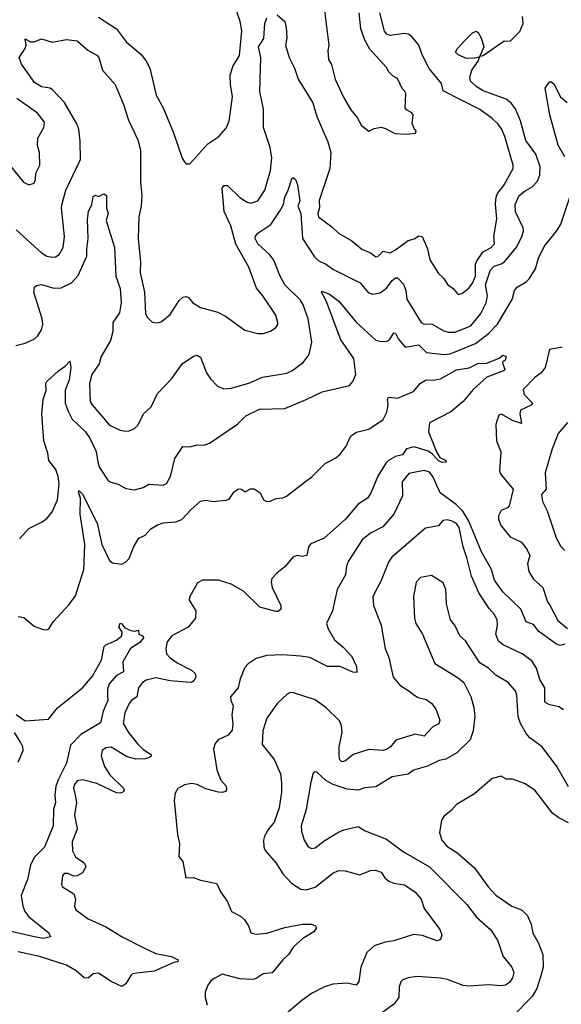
# Model space of a CAD drawing. Extents: x 1678759 to 1859541, y 384609 to 522867.
# Tile 337 of 466: x 1774554 to 1777581, y 503587 to 509087. Entities that reach past the tile are written whole.
import ezdxf

# ---------------------------------------------------------------- set-up
doc = ezdxf.new("R2010")
doc.units = 0

msp = doc.modelspace()

# ---------------------------------------------------------------- linework, layer by layer
at = {"layer": '0CON20XD'}
for points in [[(1774995, 509100.6), (1775094.4, 509035), (1775151.7, 508961.7), (1775231.4, 508895), (1775258.1, 508858.1), (1775280.5, 508815), (1775316.9, 508665), (1775355.6, 508595), (1775414.4, 508454.4), (1775462.7, 508312.7), (1775475, 508292.5), (1775485, 508282.5), (1775505, 508282.5), (1775605, 508394), (1775666.2, 508435), (1775708.3, 508481.7), (1775725, 508520), (1775744.2, 508655), (1775731.4, 508725), (1775730, 508775), (1775744.4, 508825), (1775782.7, 508887.3), (1775795.3, 509025), (1775787.1, 509077.1), (1775690.4, 509365)], [(1775993.6, 509113.6), (1776036.1, 509076.1), (1776043.4, 509043.4), (1776047.3, 508985), (1776039.1, 508945), (1776059.2, 508875), (1776089.5, 508815), (1776110.9, 508755), (1776192.3, 508622.3), (1776215, 508546.2), (1776275.6, 508405), (1776292.9, 508345), (1776287.4, 508255), (1776227.5, 508077.5), (1776230, 508035), (1776221.2, 508005), (1776223.8, 507985), (1776299.1, 507929.1), (1776335, 507894.4), (1776411.2, 507851.2), (1776466.7, 507805), (1776514.4, 507784.4), (1776545, 507762.5), (1776556.1, 507763.9), (1776585, 507793.3), (1776625, 507784.3), (1776655, 507801.8), (1776725, 507854.3), (1776757.9, 507862.1), (1776785, 507878.6), (1776802.5, 507875), (1776832.5, 507807.5), (1776845.7, 507745), (1776895, 507668.8), (1776923, 507643), (1776946.2, 507605), (1776976.2, 507585), (1777005, 507552.5), (1777025, 507556.7), (1777065, 507586.9), (1777085.1, 507614.9), (1777102, 507655), (1777101.3, 507718.7), (1777109.5, 507740.5), (1777145, 507790.5), (1777188.6, 507815), (1777207.1, 507835), (1777203.3, 507875), (1777221.6, 507975), (1777214.2, 508055.8), (1777217.8, 508095), (1777224.8, 508115.2), (1777262.3, 508165), (1777311.5, 508255), (1777311.8, 508275), (1777265.2, 508435.2), (1777247.6, 508477.6), (1777225.9, 508505.9), (1777195, 508535.5), (1777125, 508584.6), (1776919.9, 508689.9), (1776911.2, 508731.2), (1776843.2, 508813.2), (1776805.9, 508885.9), (1776783.9, 508945), (1776744.2, 508994.2), (1776725, 509006.2), (1776705, 509010), (1776625, 508997.7), (1776605.9, 509005.9), (1776592.7, 509022.7), (1776566.6, 509125)], [(1776257.8, 509137.8), (1776282, 508945), (1776275.7, 508914.3), (1776279.4, 508865), (1776296.2, 508836.2), (1776318.1, 508755), (1776364.4, 508654.4), (1776405, 508583.3), (1776440.5, 508540.5), (1776463.8, 508495), (1776505, 508464.3), (1776535, 508478.1), (1776575, 508485.7), (1776599.4, 508479.4), (1776650.7, 508450.7), (1776715, 508447.5), (1776767, 508453), (1776770, 508465), (1776761.7, 508471.7), (1776747, 508507), (1776752.5, 508555), (1776746, 508566), (1776715, 508582.5), (1776707.5, 508595), (1776712.5, 508675), (1776705, 508690), (1776691.7, 508701.7), (1776665, 508757.5), (1776640.7, 508770.7), (1776617.5, 508795), (1776605, 508820), (1776511.7, 508921.7), (1776482.9, 508972.9), (1776461.3, 509035), (1776450.8, 509125)], [(1774532.1, 507267.9), (1774585, 507280.6), (1774636, 507305), (1774655, 507320.8), (1774676, 507354), (1774682.5, 507385), (1774680.5, 507415), (1774633.6, 507565), (1774636.7, 507593.3), (1774647, 507603), (1774675, 507608.1), (1774745, 507586.7), (1774785, 507588.2), (1774843.6, 507616.4), (1774881.3, 507658.7), (1774930, 507765), (1774928.8, 507805), (1774937.5, 507865), (1774932.5, 507972.5), (1774938.9, 508015), (1774956.7, 508055), (1774965, 508100), (1774975, 508107.5), (1774995, 508098.8), (1775025, 508113.8), (1775040, 508105), (1775038.6, 508035), (1775048.5, 508005), (1775036.9, 507965), (1775083.1, 507815), (1775091.6, 507655), (1775114.7, 507585), (1775121.4, 507505), (1775111, 507449), (1775074.6, 507395.4), (1775075.3, 507345), (1775061.8, 507295), (1775009.4, 507205), (1774998.6, 507165), (1774956.4, 507105), (1774944.6, 507055.4), (1774948.8, 506955), (1774958.5, 506935), (1775055, 506821.2), (1775115, 506794.4), (1775145, 506788.1), (1775165, 506790.6), (1775195, 506804.2), (1775215.4, 506824.6), (1775245.8, 506885), (1775288.6, 506925), (1775325, 506998), (1775405.4, 507084.6), (1775462.5, 507165), (1775525, 507207.5), (1775545, 507213.8), (1775565, 507201.2), (1775598.6, 507115), (1775620.2, 507080.2), (1775660.2, 507040.2), (1775695.6, 507025.6), (1775735, 507029.1), (1775835, 507056.2), (1775910.6, 507089.4), (1776047.6, 507112.4), (1776075, 507125.5), (1776137.6, 507172.4), (1776172.6, 507217.4), (1776186.4, 507285), (1776165.9, 507415), (1776137.8, 507495), (1776122.3, 507522.3), (1776036.4, 507606.4), (1776008.2, 507658.2), (1775974.3, 507744.3), (1775952.6, 507772.6), (1775885.5, 507835), (1775870.5, 507865), (1775872, 507878), (1775885.7, 507895), (1775956.7, 507943.3), (1776005.4, 508015), (1776027.9, 508055), (1776035.4, 508095), (1776055.4, 508134.6), (1776077, 508203), (1776085, 508203.3), (1776095, 508193.3), (1776107.5, 508165), (1776118.8, 508075), (1776108, 508045), (1776124.6, 508004.6), (1776134.5, 507865), (1776201.6, 507761.6), (1776221.3, 507741.3), (1776268.7, 507718.7), (1776305, 507692.9), (1776456.9, 507616.9), (1776502.2, 507562.2), (1776526.6, 507553.4), (1776568.9, 507561.1), (1776603.2, 507586.8), (1776635, 507630), (1776655, 507644.2), (1776665, 507644.2), (1776699.1, 507609.1), (1776712.3, 507575), (1776717.5, 507525), (1776797.5, 507395), (1776815, 507386.4), (1776855, 507388.8), (1776925, 507348.8), (1776948.1, 507341.9), (1776988, 507342), (1777075, 507376.1), (1777131.8, 507445), (1777160.7, 507505), (1777169.3, 507545), (1777157.9, 507605), (1777185, 507690.5), (1777205, 507709.3), (1777245, 507722.2), (1777263.8, 507735), (1777332.5, 507817.5), (1777360.8, 507875), (1777370, 507905), (1777368.8, 507925), (1777325, 508014), (1777324, 508054), (1777345.7, 508104.3), (1777378.5, 508131.5), (1777417.7, 508152.3), (1777448.5, 508185), (1777460.8, 508219.2), (1777462.9, 508265), (1777438.2, 508335), (1777382.1, 508412.1), (1777352.1, 508522.1), (1777325, 508588.1), (1777301.3, 508621.3), (1777272.1, 508642.1), (1777145, 508690), (1777104.3, 508714.3), (1777073.7, 508743.7), (1777069.4, 508765), (1777081.1, 508805), (1777115.7, 508855), (1777123.4, 508876.9), (1777125.9, 508883.8), (1777145, 508887.3), (1777262.3, 508967.7), (1777295, 508966.2), (1777349.8, 509020.2), (1777367.5, 509065), (1777364.4, 509105)], [(1774533.7, 507913.7), (1774675.4, 507785.4), (1774705, 507766.7), (1774735, 507760), (1774755, 507761.9), (1774775, 507776), (1774797.5, 507815), (1774804.5, 507875), (1774788.5, 508035), (1774791.1, 508058.9), (1774811.8, 508135), (1774893.5, 508305), (1774892.4, 508407.6), (1774884.7, 508474.7), (1774873.5, 508505), (1774803.8, 508625), (1774738.1, 508695), (1774725, 508704.4), (1774675, 508712.1), (1774636.9, 508735), (1774565, 508838), (1774551.4, 508875), (1774584, 508925), (1774590, 508945), (1774585, 508980), (1774615, 508962.5), (1774635, 508963.3), (1774675, 508980), (1774735, 508961.2), (1774815, 508976), (1774875, 508968), (1774935, 508916), (1774985, 508889.2), (1774995.5, 508875), (1775016.7, 508805), (1775087.7, 508725), (1775135, 508613.8), (1775161.2, 508525), (1775215, 508416.2), (1775228.6, 508358.6), (1775229.3, 508179.3), (1775237.5, 508105), (1775233.5, 508045), (1775219.5, 507985), (1775215.4, 507865), (1775229.2, 507735), (1775226.7, 507675), (1775252.1, 507565), (1775258, 507445), (1775266.2, 507425), (1775295, 507396.7), (1775323.6, 507393.6), (1775345, 507400), (1775395, 507440), (1775445, 507517.5), (1775465, 507536.7), (1775485, 507540), (1775497.5, 507535), (1775522.5, 507505), (1775565, 507480), (1775662.3, 507452.3), (1775705, 507430), (1775811.7, 507351.7), (1775885, 507333.3), (1775916.4, 507333.6), (1775955, 507347.5), (1775985, 507367.5), (1775997.5, 507385), (1775997.5, 507395), (1775985, 507436.2), (1775913.3, 507545), (1775878, 507588), (1775834.5, 507705), (1775762.6, 507832.6), (1775734.7, 507935), (1775696.2, 508015), (1775685.7, 508145), (1775695, 508160.8), (1775715, 508161.4), (1775785, 508092.7), (1775825, 508067.8), (1775845, 508062.5), (1775885.8, 508075), (1775924.7, 508135.3), (1775956.1, 508245), (1775963.4, 508315), (1775953.7, 508373.6), (1775915.9, 508485), (1775917.1, 508587.1), (1775895.4, 508685), (1775900.8, 508875), (1775888.2, 508935), (1775917.9, 508982.1), (1775924.6, 509065), (1775935, 509096.7)], [(1777050.4, 508870.4), (1777005, 508890.8), (1776990, 508905), (1777000, 508925), (1777036.7, 508965), (1777085, 509013.3), (1777105, 509023.3), (1777115.7, 509015.7), (1777132.5, 508985), (1777147.5, 508935), (1777125.9, 508883.8), (1777123.4, 508876.9), (1777095, 508871.2), (1777050.4, 508870.4)], [(1777600.6, 508320.6), (1777563.6, 508385), (1777516.8, 508555), (1777490, 508705), (1777515, 508740), (1777525, 508740), (1777539.3, 508729.3), (1777576.4, 508656.4), (1777614.4, 508624.4)], [(1774405, 508386.7), (1774575, 508180), (1774605, 508163.8), (1774635, 508174.3), (1774643.1, 508195), (1774645, 508230), (1774667.1, 508275), (1774664.2, 508345), (1774654.4, 508385), (1774655.7, 508424.3), (1774689.2, 508485), (1774692.5, 508515), (1774654.3, 508565), (1774537.4, 508647.4)], [(1774552.1, 506187.9), (1774604.5, 506245.5), (1774678.8, 506281.2), (1774707, 506303), (1774735, 506338), (1774765.4, 506405), (1774775.3, 506494.7), (1774769.5, 506535), (1774755.3, 506575), (1774716.9, 506625), (1774710.9, 506665), (1774688.7, 506735), (1774678.5, 506885), (1774685.5, 506964.5), (1774701.9, 507015), (1774700.6, 507055), (1774705.8, 507065), (1774770.6, 507125), (1774808.9, 507151.1), (1774835, 507180), (1774839.6, 507145), (1774830, 507075), (1774808.1, 507015), (1774807.3, 506945), (1774825, 506900), (1774846.9, 506855), (1774920.9, 506785), (1774947.9, 506745), (1774982.2, 506675), (1774990, 506615), (1775000.5, 506585), (1775045.8, 506515), (1775063.1, 506503.1), (1775105, 506492.2), (1775147.9, 506467.9), (1775195, 506460), (1775245, 506474), (1775275, 506492), (1775355, 506486), (1775375, 506496.2), (1775396.9, 506535), (1775422, 506635), (1775465, 506702), (1775505, 506701.5), (1775545, 506712), (1775585, 506710), (1775615, 506720.8), (1775771.9, 506828.1), (1775817.5, 506875), (1775895, 506910.5), (1776035, 506915.7), (1776155.4, 506964.6), (1776245, 507007.9), (1776396.4, 507043.6), (1776416, 507065), (1776432.9, 507105), (1776421.9, 507195), (1776349.1, 507299.1), (1776266.6, 507516.6), (1776240, 507565), (1776245, 507570), (1776285, 507553.1), (1776337.1, 507515), (1776435, 507397.5), (1776545, 507297.1), (1776575, 507289.1), (1776608.6, 507291.4), (1776620.5, 507299.5), (1776645, 507338), (1776655, 507336), (1776671.8, 507301.8), (1776708.3, 507258.3), (1776785, 507270), (1776828.3, 507228.2), (1776925, 507216.1), (1776959.2, 507220.8), (1777101.4, 507278.6), (1777175, 507333.8), (1777225, 507386.2), (1777306.9, 507523.1), (1777319.6, 507575), (1777335, 507592.7), (1777385, 507622.5), (1777400.6, 507639.4), (1777436.9, 507695), (1777454.5, 507755), (1777485, 507819.2), (1777554.2, 507905), (1777578.1, 507945), (1777632.6, 508107.4)], [(1777585, 507257.8), (1777514.7, 507245.3), (1777490.5, 507145), (1777468.6, 507115), (1777432.2, 507087.8), (1777368.8, 507021.2), (1777373.8, 506993.8), (1777420, 506945), (1777415.6, 506935), (1777353.9, 506905), (1777348.7, 506885), (1777358.3, 506831.7), (1777308.8, 506848.8), (1777245.9, 506884.1), (1777232.2, 506877.8), (1777220.6, 506845), (1777215.7, 506825), (1777218.8, 506735), (1777242.3, 506672.3), (1777235.8, 506565), (1777244.5, 506544.5), (1777312, 506465), (1777289.1, 506370.9), (1777280, 506360), (1777244.7, 506345.3), (1777230.7, 506315), (1777230, 506295), (1777245, 506260), (1777295, 506199.2), (1777357.9, 506167.9), (1777390, 506125), (1777404.4, 506095), (1777392.4, 506047.6), (1777398.9, 506005), (1777425, 505962.5), (1777478, 505915), (1777504.4, 505835), (1777516.2, 505816.2), (1777561.2, 505731.2), (1777615, 505686.7)], [(1774545, 505754), (1774577, 505747), (1774635, 505700), (1774685, 505680), (1774705, 505678.1), (1774717.1, 505685), (1774742.5, 505725), (1774830.3, 505819.7), (1774865, 505868.8), (1774912.4, 506015), (1774918, 506155), (1774891.9, 506325), (1774893.3, 506415), (1774882.9, 506447.1), (1774885, 506457.5), (1774905, 506436.7), (1774986.2, 506275), (1775013.4, 506155), (1775055, 506066), (1775073.2, 506053.2), (1775125, 506046), (1775145, 506056), (1775165, 506078), (1775191.3, 506145), (1775219.8, 506190.2), (1775255, 506208.2), (1775287.4, 506242.6), (1775325, 506264.8), (1775355, 506276), (1775427.1, 506282.9), (1775460, 506295), (1775510.1, 506349.9), (1775565, 506398.1), (1775595, 506403.1), (1775635, 506395.6), (1775707.7, 506402.3), (1775725, 506409.2), (1775751.5, 506448.5), (1775775, 506466), (1775794, 506464), (1775815, 506450), (1775843.6, 506466.4), (1775865, 506466.7), (1775897.5, 506445), (1775917.5, 506405), (1775935, 506396.2), (1775955, 506397.1), (1775988.2, 506411.8), (1776025, 506415.6), (1776045, 506424.6), (1776151.7, 506508.3), (1776186.5, 506533.5), (1776261.5, 506608.5), (1776320.6, 506639.4), (1776345, 506660), (1776379.5, 506705), (1776405, 506762.2), (1776436.3, 506783.7), (1776505, 506799.5), (1776585, 506854.3), (1776605.4, 506895), (1776612.7, 506935), (1776609.4, 506965), (1776615, 506977.5), (1776665, 506973.3), (1776755, 507010), (1776795, 507057.5), (1776825, 507076), (1776865, 507072.5), (1776905, 507080.8), (1776995, 507130.4), (1777067, 507143), (1777115, 507165.6), (1777165, 507167.5), (1777233.6, 507196.4), (1777255, 507212.5), (1777272.5, 507205), (1777267.5, 507185), (1777253.8, 507176.2), (1777252, 507168), (1777266.2, 507135), (1777258.8, 507125), (1777165, 507089.2), (1777088.5, 507021.5), (1777032.2, 506955), (1776963.2, 506896.8), (1776844.3, 506835), (1776839.4, 506785), (1776882.7, 506672.7), (1776901.5, 506641.5), (1776935.7, 506625), (1776936.7, 506615), (1776915.8, 506614.2), (1776895, 506621.9), (1776860.5, 506660.5), (1776836.8, 506676.8), (1776758.2, 506701.8), (1776715, 506689.4), (1776692.8, 506657.2), (1776653.5, 506646.5), (1776614.6, 506625.4), (1776599.6, 506610.4), (1776555, 506536.5), (1776517.2, 506442.8), (1776497.8, 506415), (1776445, 506381.5), (1776375, 506297.8), (1776255, 506190.9), (1776180.4, 506159.6), (1776168.1, 506141.9), (1776158.6, 506095), (1776135, 506088.9), (1776105, 506094.5), (1776080, 506085), (1776038.1, 506031.9), (1775990.6, 505995), (1775963.3, 505965), (1775959.5, 505945), (1775965.5, 505915), (1776014.4, 505815), (1776014.2, 505795), (1775998.3, 505781.7), (1775985, 505780.6), (1775895.6, 505805.6), (1775805, 505894.4), (1775735, 505934.3), (1775665, 505955.5), (1775575, 505956.5), (1775548.3, 505941.7), (1775502.3, 505862.3), (1775502, 505845), (1775538.1, 505785), (1775537.1, 505745), (1775495.4, 505694.6), (1775404.7, 505645.3), (1775378.1, 505611.9), (1775370, 505575), (1775375.4, 505545), (1775395, 505523.3), (1775435, 505493.9), (1775514.4, 505454.4), (1775534, 505435), (1775539.2, 505415), (1775526.6, 505393.4), (1775515, 505384.2), (1775485.7, 505385.7), (1775394.7, 505394.7), (1775315, 505411.2), (1775261.3, 505398.7), (1775241.1, 505385), (1775218.9, 505355), (1775207.8, 505305), (1775178.6, 505285), (1775165, 505267.5), (1775142.1, 505215), (1775131.6, 505155), (1775161.6, 505105), (1775211.7, 505041.7), (1775241.7, 505011.8), (1775286, 504985), (1775290, 504975), (1775278.8, 504965), (1775255, 504958.2), (1775203.9, 504956.1), (1775155, 504968.8), (1775065, 505023.3), (1775035, 505019.5), (1775014.6, 505005.4), (1775008.9, 504975), (1775028.8, 504915), (1775058.7, 504868.7), (1775135, 504795.5), (1775138.8, 504785), (1775134.3, 504775), (1775115, 504767.3), (1775095, 504767.8), (1774985, 504821.2), (1774905, 504840.8), (1774875.3, 504834.7), (1774859.5, 504815), (1774855.5, 504794.5), (1774863.8, 504755), (1774871.8, 504715), (1774859.5, 504645), (1774874.3, 504565), (1774847.1, 504495), (1774849.4, 504445), (1774865, 504412), (1774916.2, 504375), (1774924, 504355), (1774905, 504322.5), (1774875, 504305.6), (1774855, 504303.8), (1774825, 504318), (1774801.7, 504318.3), (1774792.5, 504305), (1774787.5, 504255), (1774793.9, 504243.9), (1774855.7, 504205), (1774865.6, 504175), (1774861.2, 504135), (1774868, 504115), (1774935.8, 504065), (1775035, 504020), (1775126.2, 503965), (1775244.4, 503904.4), (1775315, 503871.4), (1775402.5, 503855), (1775440, 503835), (1775437.5, 503825), (1775415, 503820.6), (1775305, 503772.5), (1775209.4, 503760.6), (1775185, 503756.9), (1775175, 503749.2), (1775147.9, 503702.1), (1775125, 503686.2), (1775065, 503715.6), (1774995, 503760.9), (1774965, 503756.9), (1774935.8, 503734.2), (1774915, 503735.8), (1774870, 503775), (1774815, 503805.4), (1774665, 503854.7), (1774545, 503880.4)], [(1777615, 506836.7), (1777564.3, 506775), (1777530, 506690), (1777490.4, 506555), (1777495.6, 506464.4), (1777470, 506435), (1777475.3, 506395), (1777502.8, 506342.8), (1777552.6, 506192.6), (1777579.1, 506145), (1777601.5, 506121.5)], [(1777600.7, 505599.3), (1777575, 505592), (1777555, 505598.8), (1777455, 505669.6), (1777425, 505708.9), (1777385, 505723.8), (1777355.5, 505795), (1777255, 505891.1), (1777207.2, 505957.2), (1777190.6, 506015), (1777134.7, 506115), (1777063.8, 506285), (1777030.9, 506340.9), (1776995, 506376.6), (1776903.4, 506445), (1776863.4, 506535), (1776845, 506559.7), (1776815, 506568.6), (1776728.6, 506551.4), (1776692.4, 506505), (1776692.9, 506427.1), (1776645, 506324.2), (1776584.3, 506255), (1776515, 506219.1), (1776468.2, 506181.8), (1776390.2, 506059.8), (1776380.6, 506035), (1776375, 505986.7), (1776329.1, 505905), (1776301.9, 505785), (1776268.8, 505715), (1776278, 505685), (1776312.7, 505622.7), (1776362.2, 505582.2), (1776410.2, 505530.2), (1776435.7, 505475), (1776438.8, 505441.2), (1776415, 505441.9), (1776345, 505474.5), (1776275, 505474.5), (1776175, 505524.4), (1776122.5, 505532.5), (1776025, 505539.5), (1775935, 505535.4), (1775875, 505518.2), (1775830.7, 505489.3), (1775811.9, 505468.1), (1775785.6, 505405), (1775775.6, 505354.4), (1775732.5, 505305), (1775734.2, 505285), (1775747.5, 505255), (1775739.4, 505205), (1775745.6, 505155), (1775742, 505118), (1775718.8, 505091.2), (1775664, 505065), (1775646.8, 505043.2), (1775636.7, 505015), (1775656.2, 504896.2), (1775678.7, 504838.7), (1775707.5, 504805), (1775710, 504785), (1775703.8, 504776.2), (1775685, 504770), (1775665, 504772.5), (1775595, 504790.4), (1775545, 504815.5), (1775515, 504820.5), (1775475, 504812.5), (1775437.2, 504792.8), (1775423.8, 504766.2), (1775416.5, 504725), (1775435.4, 504535), (1775447.1, 504485), (1775443.4, 504413.4), (1775466.7, 504385), (1775483.3, 504293.3), (1775526.1, 504296.1), (1775565, 504281.2), (1775655, 504262.5), (1775676.7, 504215), (1775714.2, 504164.2), (1775737.5, 504105), (1775788.8, 504078.8), (1775809.7, 504059.7), (1775832, 504025), (1775845.9, 503985.9), (1775875, 503979.2), (1775935, 503985.6), (1776035.8, 504015.8), (1776134.5, 504035.5), (1776185.6, 504035.6), (1776207.5, 504025), (1776212.5, 504015), (1776197.3, 503992.7), (1776136, 503955), (1776085, 503909.2), (1776055.6, 503865), (1776023.8, 503836.2), (1775965, 503762.5), (1775915, 503756.7), (1775875, 503731.1), (1775856.8, 503726.8), (1775785, 503729.1), (1775685, 503756.2), (1775645, 503734), (1775625, 503720), (1775606, 503695), (1775590, 503655), (1775590, 503625), (1775602, 503585)], [(1777592.8, 505232.8), (1777568.8, 505248.8), (1777515, 505260), (1777488.6, 505275), (1777488.2, 505355), (1777461.3, 505401.3), (1777442.2, 505465), (1777416, 505505), (1777361.9, 505545), (1777255.2, 505595.2), (1777230, 505615), (1777214.7, 505654.7), (1777223.6, 505705), (1777222, 505735), (1777206.3, 505766.3), (1777177.9, 505797.9), (1777120.5, 505885), (1777079, 505979), (1777055.8, 506075.8), (1777032.8, 506142.8), (1777011.1, 506251.1), (1776995, 506273.1), (1776971.2, 506285), (1776945, 506292.9), (1776919.8, 506290.2), (1776895, 506260.6), (1776822.8, 506247.2), (1776633.5, 506085), (1776615, 506057.5), (1776574.2, 505954.2), (1776527.8, 505865), (1776530.6, 505815), (1776574.4, 505705), (1776597.5, 505575), (1776617.1, 505525), (1776641.4, 505415), (1776679.1, 505369.1), (1776735, 505335.4), (1776756, 505316), (1776781.7, 505301.7), (1776825, 505290.5), (1776858.2, 505268.2), (1776882.4, 505232.4), (1776901.9, 505175), (1776896.9, 505153.1), (1776863, 505137), (1776815, 505085.8), (1776765, 505096), (1776656.8, 505063.2), (1776627.1, 505025), (1776605, 505010.6), (1776585, 505005.6), (1776505, 505010.6), (1776417.4, 504982.6), (1776375, 504947.1), (1776355, 504941.4), (1776343.3, 504953.3), (1776339.1, 504975), (1776340, 505025), (1776356.2, 505105), (1776352.7, 505145), (1776340.8, 505170.8), (1776264.6, 505244.6), (1776205, 505288.1), (1776085, 505327.5), (1776065, 505328), (1776049.7, 505320.3), (1775995, 505270), (1775935.5, 505185), (1775912.7, 505115), (1775909.1, 505039.1), (1775975.6, 504955), (1776010.8, 504875), (1776017.7, 504825), (1776018.1, 504771.9), (1776004.5, 504684.5), (1775975.4, 504605), (1775945.5, 504565), (1775922.8, 504527.2), (1775916.9, 504505), (1775917.8, 504467.8), (1775926.6, 504446.6), (1775986.6, 504376.6), (1776025, 504316), (1776073.4, 504263.4), (1776125, 504231.4), (1776155, 504226.9), (1776205, 504241.8), (1776305, 504319.1), (1776335, 504334.5), (1776373, 504333), (1776455, 504310.6), (1776515, 504334.2), (1776543.2, 504336.8), (1776574, 504325), (1776595, 504294.2), (1776618, 504275), (1776645, 504264.4), (1776703.8, 504255), (1776765, 504214.3), (1776798.6, 504175), (1776815, 504123.3), (1776902.5, 504005), (1776912.5, 503975), (1776905, 503950), (1776885, 503941.2), (1776805, 503971.4), (1776755, 503978.1), (1776645, 503941.9), (1776597.5, 503935), (1776535.5, 503914.5), (1776495, 503876.2), (1776460.5, 503795), (1776450, 503715), (1776435, 503694.6), (1776385, 503704.6), (1776305, 503700), (1776256.7, 503685), (1776185, 503647.5), (1776130.6, 503609.4), (1776017.4, 503512.6)], [(1777621.5, 504801.5), (1777555.3, 504915), (1777474.3, 505025), (1777405.5, 505075.5), (1777385, 505100), (1777352.7, 505155), (1777339.1, 505195), (1777333.3, 505313.3), (1777325, 505338.8), (1777284.3, 505384.3), (1777215.5, 505425.5), (1777174, 505465), (1777125.5, 505495.5), (1777093.3, 505543.3), (1777045, 505617.5), (1777013.8, 505645), (1776986.7, 505705), (1776962.5, 505735), (1776940, 505825), (1776936.2, 505905), (1776921.7, 505941.7), (1776855, 505982), (1776795, 505971.2), (1776769.2, 505945), (1776754.4, 505865), (1776760, 505745), (1776768, 505715), (1776806.2, 505655), (1776875, 505490), (1777005, 505410.8), (1777036, 505385), (1777076.2, 505306.2), (1777093.1, 505245), (1777096.9, 505195), (1777088.9, 505115), (1777071.4, 505065), (1776997.5, 504992.5), (1776935, 504957.1), (1776898.8, 504948.8), (1776832.3, 504917.7), (1776755, 504896), (1776725, 504872), (1776635, 504858), (1776545, 504801.2), (1776483.9, 504796.1), (1776445.8, 504784.2), (1776385, 504789.5), (1776306, 504816), (1776265, 504837.5), (1776215, 504883.3), (1776205, 504886.7), (1776195, 504877.5), (1776181.3, 504828.7), (1776155.4, 504675), (1776126.5, 504585), (1776129.1, 504555), (1776144.6, 504504.6), (1776166.1, 504466.1), (1776185, 504458.5), (1776205, 504461.1), (1776255, 504500.6), (1776335, 504549.4), (1776365, 504562.2), (1776445, 504580), (1776485, 504556.2), (1776605, 504509.4), (1776662.9, 504465), (1776698.3, 504438.3), (1776845, 504355.5), (1777053.3, 504145), (1777107.8, 504075), (1777185.6, 504005), (1777225, 503946.2), (1777255.6, 503855), (1777304.7, 503794.7), (1777315.4, 503765), (1777308.2, 503735), (1777291, 503709), (1777269.2, 503695), (1777245, 503690.7), (1777175, 503696.1), (1777065, 503687.9), (1777033.1, 503693.1), (1776945, 503726.9), (1776906.1, 503733.9), (1776775, 503742), (1776725, 503736), (1776695.9, 503724.1), (1776685, 503712.5), (1776674.2, 503685), (1776672.5, 503625), (1776645, 503588.6), (1776573.6, 503536.4)], [(1774535, 505206.7), (1774585, 505170.8), (1774715, 505180), (1774765, 505244), (1774905.6, 505354.4), (1774960.3, 505419.7), (1775010.9, 505509.1), (1775025.8, 505585), (1775035, 505595.8), (1775095, 505620.8), (1775124.2, 505645), (1775126, 505666), (1775108.8, 505695), (1775115, 505716.7), (1775125, 505712.5), (1775140.8, 505690.8), (1775175, 505676), (1775198, 505672), (1775217.5, 505677.5), (1775220, 505655), (1775243.3, 505643.3), (1775246, 505635), (1775225, 505608), (1775173.3, 505575), (1775130.7, 505499.3), (1775133.3, 505445), (1775095.7, 505424.3), (1775053.4, 505376.6), (1775044.6, 505345), (1775044.6, 505314.6), (1775046.4, 505283.6), (1775020.8, 505225), (1775005, 505160), (1774895, 505094.7), (1774838.2, 505035), (1774816.2, 504935), (1774770.2, 504845), (1774756.7, 504805), (1774750, 504755), (1774753.4, 504715), (1774742.8, 504675), (1774741.8, 504585), (1774693.1, 504465), (1774635, 504406.7), (1774614.1, 504365), (1774598.5, 504285), (1774561.5, 504195), (1774571.5, 504135), (1774582.2, 504105), (1774605, 504076.9), (1774715, 503988.6), (1774726.7, 503965), (1774685, 503955.5), (1774626.7, 503966.7), (1774465, 504003.5)], [(1774545, 504940), (1774572.9, 505005), (1774571.9, 505025), (1774558.8, 505051.2), (1774525.8, 505105)], [(1777621.7, 504601.7), (1777568.1, 504628.1), (1777531.4, 504655), (1777433, 504783), (1777375, 504821.2), (1777307.5, 504845), (1777275, 504844.5), (1777245, 504861.4), (1777195, 504848.6), (1777095, 504763.3), (1776995, 504704.3), (1776967.6, 504672.4), (1776923.7, 504636.3), (1776911.9, 504615), (1776900, 504545), (1776912.5, 504505), (1776941.2, 504471.2), (1776997.5, 504435), (1777095, 504349.2), (1777172.8, 504242.8), (1777215, 504196.9), (1777305, 504135.6), (1777358.8, 504115), (1777390.8, 504085), (1777411.9, 504035), (1777421.1, 503985), (1777452.2, 503932.2), (1777478.2, 503865), (1777479.6, 503795), (1777466.7, 503746.7), (1777444.7, 503675.3), (1777418.5, 503631.5), (1777304, 503515)]]:
    msp.add_lwpolyline(points, dxfattribs=at)

doc.saveas('drawing.dxf')
